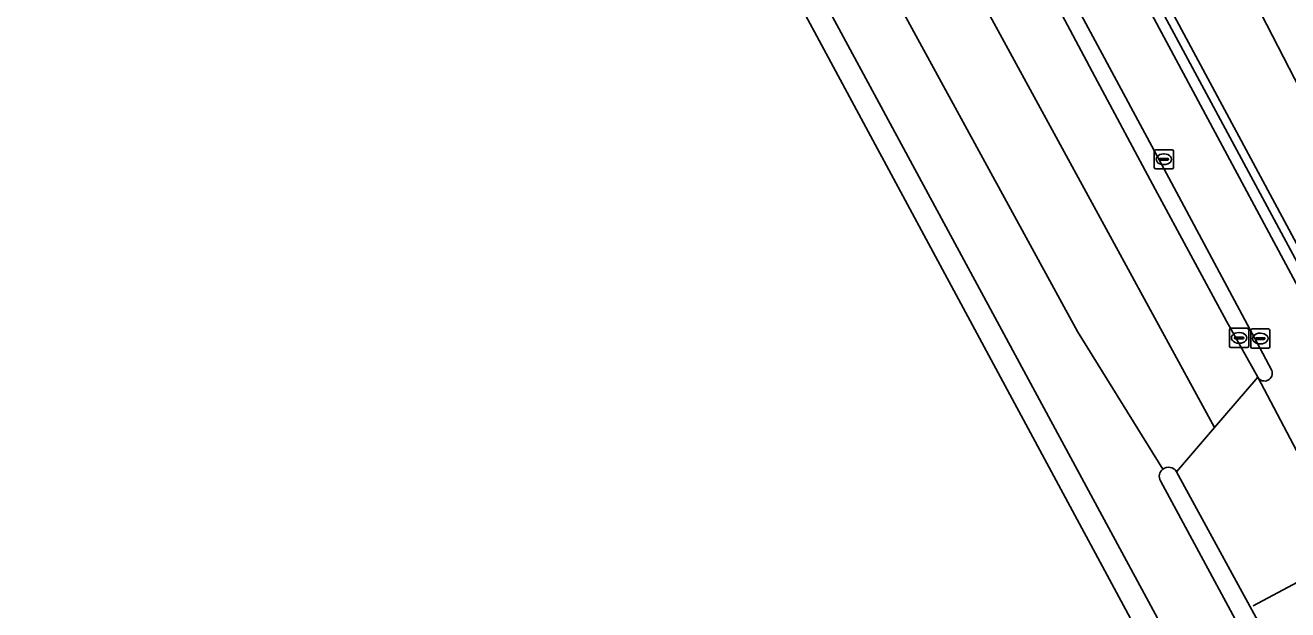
# Model space of a CAD drawing. Extents: x 162879 to 165540, y 384011 to 385181.
# Drawn here: x 162913.3 to 162979.1, y 384051.7 to 384082.2 of the extents above; entities that cross this region are included whole.
import ezdxf

# ---------------------------------------------------------------- set-up
doc = ezdxf.new("R2010")
doc.units = 0
for name, color, linetype in [('IMGEO_Berm_groen', 7, 'Continuous'), ('IMGEO_Berm_open', 7, 'Continuous'), ('IMGEO_Fietspad_open', 7, 'Continuous'), ('IMGEO_Kolk', 7, 'Continuous'), ('IMGEO_Lijnafwatering', 7, 'Continuous'), ('IMGEO_Muur', 7, 'Continuous'), ('IMGEO_Rijbaan_lokaal_gesloten', 7, 'Continuous'), ('IMGEO_Rijbaan_regionaal_gesloten', 7, 'Continuous'), ('IMGEO_Verkeerseiland_open', 7, 'Continuous'), ('IMGEO_Voetpad_open', 7, 'Continuous')]:
    doc.layers.add(name, color=color, linetype=linetype)

msp = doc.modelspace()

# ---------------------------------------------------------------- linework, layer by layer
at = {"layer": 'IMGEO_Berm_groen'}
msp.add_lwpolyline([(162933.038, 384155.899), (162937.872, 384146.488), (162947.223, 384129.106), (162953.721, 384117.028), (162954.108, 384117.22), (162953.92, 384117.569), (162954.341, 384117.797), (162958.202, 384110.605), (162958.691, 384109.694), (162981.431, 384067.333), (162984.67, 384069.309), (162972.528, 384092.889), (162962.739, 384111.555), (162962.245, 384112.496), (162934.711, 384164.997)], dxfattribs=at)
at = {"layer": 'IMGEO_Berm_open'}
for points in [[(162930.309, 384154.083), (162929.465, 384153.664), (162929.808, 384152.971), (162933.346, 384146.147), (162936.921, 384139.438), (162942.396, 384129.219), (162947.989, 384118.779), (162953.892, 384107.862), (162957.998, 384100.168), (162960.687, 384095.222), (162966.347, 384084.631), (162969.056, 384079.527), (162972.201, 384073.655), (162975.924, 384066.775), (162977.549, 384063.861)], [(162978.275, 384064.218), (162977.652, 384065.394), (162972.657, 384074.738), (162967.836, 384083.704), (162960.872, 384096.737), (162947.738, 384121.235), (162934.999, 384144.935), (162933.549, 384147.714), (162932.265, 384150.139), (162930.309, 384154.083)]]:
    msp.add_lwpolyline(points, dxfattribs=at)
msp.add_arc((162977.898, 384064.068), 0.406, 210.63183, 21.73814, dxfattribs=at)
at = {"layer": 'IMGEO_Fietspad_open'}
for points in [[(162930.309, 384154.083), (162932.265, 384150.139), (162933.549, 384147.714), (162934.999, 384144.935), (162947.738, 384121.235), (162960.872, 384096.737), (162967.836, 384083.704), (162972.657, 384074.738), (162977.652, 384065.394), (162978.275, 384064.218)], [(162980.802, 384066.421), (162971.761, 384083.25), (162963.737, 384098.409), (162953.721, 384117.028)], [(162977.549, 384063.861), (162981.934, 384055.564), (162984.429, 384056.885), (162983.801, 384058.997)]]:
    msp.add_lwpolyline(points, dxfattribs=at)
msp.add_arc((162977.898, 384064.068), 0.406, 210.63183, 21.73814, dxfattribs=at)
at = {"layer": 'IMGEO_Kolk'}
for p, q in [((162972.154, 384074.79), (162972.154, 384075.642)), ((162972.229, 384075.716), (162973.081, 384075.716)), ((162973.155, 384075.642), (162973.155, 384074.79)), ((162972.413, 384075.21), (162972.413, 384075.222)), ((162972.851, 384075.173), (162972.453, 384075.173)), ((162972.456, 384075.259), (162972.854, 384075.259)), ((162972.665, 384074.936), (162972.64, 384074.936)), ((162972.642, 384075.496), (162972.667, 384075.496)), ((162972.897, 384075.222), (162972.897, 384075.21)), ((162973.081, 384074.716), (162972.229, 384074.716)), ((162976.147, 384066.41), (162976.999, 384066.41)), ((162976.072, 384065.484), (162976.072, 384066.336)), ((162976.331, 384065.904), (162976.331, 384065.916)), ((162976.769, 384065.867), (162976.371, 384065.867)), ((162976.374, 384065.953), (162976.772, 384065.953)), ((162976.56, 384066.19), (162976.585, 384066.19)), ((162976.815, 384065.916), (162976.815, 384065.904)), ((162977.073, 384066.336), (162977.073, 384065.484)), ((162977.178, 384065.451), (162977.178, 384066.303)), ((162977.253, 384066.377), (162978.105, 384066.377)), ((162977.437, 384065.871), (162977.437, 384065.883)), ((162977.875, 384065.834), (162977.477, 384065.834)), ((162977.48, 384065.92), (162977.878, 384065.92)), ((162977.666, 384066.157), (162977.691, 384066.157)), ((162977.921, 384065.883), (162977.921, 384065.871)), ((162978.179, 384066.303), (162978.179, 384065.451)), ((162976.999, 384065.41), (162976.147, 384065.41)), ((162976.583, 384065.63), (162976.558, 384065.63)), ((162978.105, 384065.377), (162977.253, 384065.377)), ((162977.689, 384065.597), (162977.664, 384065.597))]:
    msp.add_line(p, q, dxfattribs=at)
for points in [[(162972.154, 384074.79), (162972.154, 384075.642)], [(162972.229, 384075.716), (162973.081, 384075.716)], [(162973.155, 384075.642), (162973.155, 384074.79)], [(162973.081, 384074.716), (162972.229, 384074.716)], [(162976.147, 384066.41), (162976.999, 384066.41)], [(162976.072, 384065.484), (162976.072, 384066.336)], [(162977.073, 384066.336), (162977.073, 384065.484)], [(162977.178, 384065.451), (162977.178, 384066.303)], [(162977.253, 384066.377), (162978.105, 384066.377)], [(162978.179, 384066.303), (162978.179, 384065.451)], [(162976.999, 384065.41), (162976.147, 384065.41)], [(162978.105, 384065.377), (162977.253, 384065.377)]]:
    msp.add_lwpolyline(points, dxfattribs=at)
for centre, radius, start, end in [((162972.231, 384075.64), 0.0765, 91.55205, 178.44795), ((162972.231, 384075.64), 0.0765, 91.55205, 178.44795), ((162973.079, 384075.64), 0.0765, 1.55205, 88.44795), ((162973.079, 384075.64), 0.0765, 1.55205, 88.44795), ((162972.453, 384075.219), 0.0403, 85.87752, 175.75265), ((162972.45, 384075.209), 0.0366, 178.93798, 274.71019), ((162972.854, 384075.216), 0.043, 264.86636, 352.45326), ((162972.858, 384075.221), 0.0386, 1.73085, 96.63898), ((162972.231, 384074.792), 0.0765, 181.55205, 268.44795), ((162972.231, 384074.792), 0.0765, 181.55205, 268.44795), ((162973.079, 384074.792), 0.0765, 271.55205, 358.44795), ((162973.079, 384074.792), 0.0765, 271.55205, 358.44795), ((162976.149, 384066.334), 0.0765, 91.55205, 178.44795), ((162976.149, 384066.334), 0.0765, 91.55205, 178.44795), ((162976.997, 384066.334), 0.0765, 1.55205, 88.44795), ((162976.997, 384066.334), 0.0765, 1.55205, 88.44795), ((162976.371, 384065.913), 0.0403, 85.87752, 175.75265), ((162976.368, 384065.903), 0.0366, 178.93798, 274.71019), ((162976.772, 384065.91), 0.043, 264.86636, 352.45326), ((162976.776, 384065.915), 0.0386, 1.73085, 96.63898), ((162977.255, 384066.301), 0.0765, 91.55205, 178.44795), ((162977.255, 384066.301), 0.0765, 91.55205, 178.44795), ((162977.477, 384065.88), 0.0403, 85.87752, 175.75265), ((162977.474, 384065.87), 0.0366, 178.93798, 274.71019), ((162977.878, 384065.877), 0.043, 264.86636, 352.45326), ((162977.882, 384065.882), 0.0386, 1.73085, 96.63898), ((162978.103, 384066.301), 0.0765, 1.55205, 88.44795), ((162978.103, 384066.301), 0.0765, 1.55205, 88.44795), ((162976.149, 384065.486), 0.0765, 181.55205, 268.44795), ((162976.149, 384065.486), 0.0765, 181.55205, 268.44795), ((162976.997, 384065.486), 0.0765, 271.55205, 358.44795), ((162976.997, 384065.486), 0.0765, 271.55205, 358.44795), ((162977.255, 384065.453), 0.0765, 181.55205, 268.44795), ((162977.255, 384065.453), 0.0765, 181.55205, 268.44795), ((162978.103, 384065.453), 0.0765, 271.55205, 358.44795), ((162978.103, 384065.453), 0.0765, 271.55205, 358.44795)]:
    msp.add_arc(centre, radius, start, end, dxfattribs=at)
for centre, major_axis, ratio, start_param, end_param in [((162972.641, 384075.216), (-0.387, 0.002), 0.722429, 4.712389, 7.853982), ((162972.666, 384075.216), (-0.39, 0.002), 0.717154, 1.570796, 4.712389), ((162976.559, 384065.91), (-0.387, 0.002), 0.722429, 4.712389, 7.853982), ((162976.584, 384065.91), (-0.39, 0.002), 0.717154, 1.570796, 4.712389), ((162977.665, 384065.877), (-0.387, 0.002), 0.722429, 4.712389, 7.853982), ((162977.69, 384065.877), (-0.39, 0.002), 0.717154, 1.570796, 4.712389)]:
    msp.add_ellipse(centre, major_axis=major_axis, ratio=ratio, start_param=start_param, end_param=end_param, dxfattribs=at)
at = {"layer": 'IMGEO_Lijnafwatering'}
msp.add_lwpolyline([(162984.721, 384055.91), (162982.273, 384054.6), (162980.133, 384053.455), (162977.305, 384051.942)], dxfattribs=at)
at = {"layer": 'IMGEO_Muur'}
msp.add_lwpolyline([(162954.341, 384117.797), (162953.92, 384117.569), (162954.108, 384117.22), (162990.798, 384049.049), (162991.582, 384049.441), (163000.702, 384054.002), (163002.277, 384054.79), (163002.133, 384055.152), (163000.563, 384054.317), (162991.01, 384049.488), (162981.431, 384067.333), (162958.691, 384109.694), (162958.202, 384110.605)], close=True, dxfattribs=at)
at = {"layer": 'IMGEO_Rijbaan_lokaal_gesloten'}
msp.add_lwpolyline([(162982.273, 384054.6), (162982.263, 384054.629), (162982.121, 384055.034), (162981.934, 384055.564), (162977.549, 384063.861), (162975.292, 384061.236), (162973.315, 384058.937), (162978.076, 384050.216), (162984.172, 384039.047), (162995.17, 384018.593), (162999.448, 384018.239), (162999.43, 384018.273), (162989.578, 384036.58), (162989.246, 384037.247)], dxfattribs=at)
at = {"layer": 'IMGEO_Rijbaan_regionaal_gesloten'}
for points in [[(162973.315, 384058.937), (162975.292, 384061.236), (162941.468, 384123.295), (162927.054, 384149.995), (162925.32, 384153.606), (162923.876, 384157.224), (162922.622, 384160.668), (162921.527, 384164.257), (162920.544, 384168.175), (162919.842, 384172.079), (162919.29, 384176.002), (162918.834, 384180.023), (162918.728, 384184.033), (162918.781, 384187.947), (162919.067, 384191.957), (162919.5, 384195.956)], [(162972.6, 384059.067), (162968.149, 384066.24), (162958.401, 384084.137), (162938.264, 384121.566), (162923.818, 384148.334), (162921.12, 384153.691), (162919.483, 384157.241), (162917.376, 384162.869), (162917.1, 384164.017), (162916.031, 384170.737)], [(162916.031, 384170.737), (162917.1, 384164.017), (162917.376, 384162.869), (162919.483, 384157.241), (162921.12, 384153.691), (162923.818, 384148.334), (162938.264, 384121.566), (162958.401, 384084.137), (162968.149, 384066.24), (162972.6, 384059.067)], [(162913.346, 384158.234), (162988.206, 384019.169)], [(162941.468, 384123.295), (162975.292, 384061.236), (162977.549, 384063.861), (162975.924, 384066.775), (162972.201, 384073.655), (162969.056, 384079.527), (162966.347, 384084.631), (162960.687, 384095.222), (162957.998, 384100.168), (162953.892, 384107.862)], [(162934.139, 384122.004), (162969.546, 384056.451), (162985.285, 384027.338), (162989.779, 384019.039), (162993.944, 384018.694), (162977.19, 384049.734), (162972.482, 384058.455)], [(162988.206, 384019.169), (162989.779, 384019.039), (162985.285, 384027.338), (162969.546, 384056.451), (162934.139, 384122.004)]]:
    msp.add_lwpolyline(points, dxfattribs=at)
for centre, radius, start, end in [((162972.901, 384058.691), 0.481, 30.68085, 128.70945), ((162972.899, 384058.692), 0.48, 128.58391, 209.58949)]:
    msp.add_arc(centre, radius, start, end, dxfattribs=at)
at = {"layer": 'IMGEO_Verkeerseiland_open'}
msp.add_lwpolyline([(162972.482, 384058.455), (162977.19, 384049.734), (162978.076, 384050.216), (162973.315, 384058.937)], dxfattribs=at)
for centre, radius, start, end in [((162972.901, 384058.691), 0.481, 30.68085, 128.70945), ((162972.899, 384058.692), 0.48, 128.58391, 209.58949)]:
    msp.add_arc(centre, radius, start, end, dxfattribs=at)
at = {"layer": 'IMGEO_Voetpad_open'}
for points in [[(162930.3, 384162.837), (162934.711, 384164.997), (162962.245, 384112.496), (162962.739, 384111.555), (162972.528, 384092.889), (162984.67, 384069.309), (162986.032, 384066.664), (162988.989, 384068.099), (162987.483, 384071.025), (162970.391, 384103.478)], [(162991.582, 384049.441), (162990.798, 384049.049), (162954.108, 384117.22), (162953.721, 384117.028), (162963.737, 384098.409), (162971.761, 384083.25), (162980.802, 384066.421)]]:
    msp.add_lwpolyline(points, dxfattribs=at)

doc.saveas('drawing.dxf')
